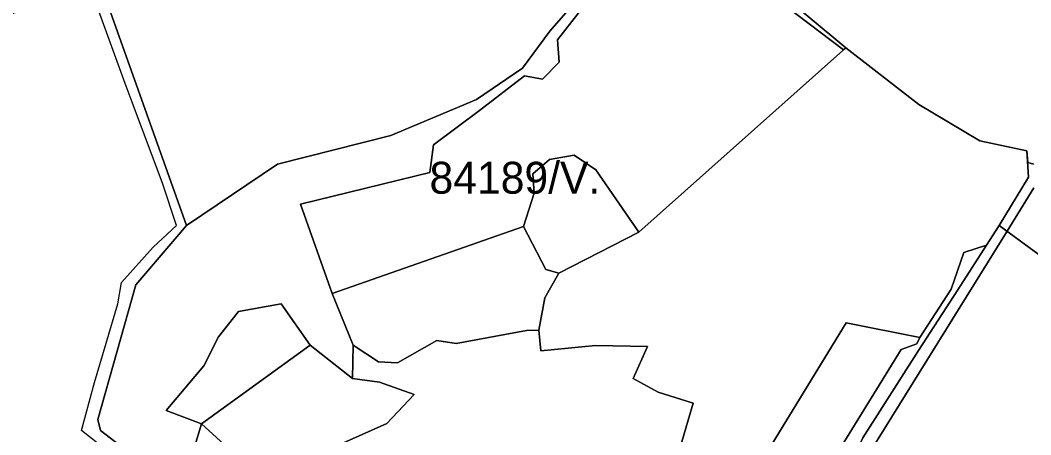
# Model space of a CAD drawing. Extents: x -477304 to -465429, y -1159113 to -1149210.
# Drawn here: x -470157.2 to -469682.2, y -1156959.7 to -1156764.9 of the extents above; entities that cross this region are included whole.
import ezdxf

# ---------------------------------------------------------------- set-up
doc = ezdxf.new("R2010")
doc.units = 0
for name, color, linetype in [('BPEJ_s', 7, 'Continuous'), ('PUPFL_s', 7, 'Continuous'), ('trav_porost_s', 7, 'Continuous')]:
    doc.layers.add(name, color=color, linetype=linetype)

msp = doc.modelspace()

# ---------------------------------------------------------------- linework, layer by layer
at = {"layer": 'BPEJ_s'}
for points in [[(-469680.96, -1156832.6), (-469683.62, -1156831.78), (-469683.97, -1156826.25), (-469706.05, -1156821.54), (-469734.78, -1156804.52), (-469769.16, -1156777.96), (-469770.13, -1156778.82), (-469819.9, -1156741.13)], [(-469819.9, -1156741.13), (-469770.13, -1156778.82), (-469769.16, -1156777.96), (-469734.78, -1156804.52), (-469706.05, -1156821.54), (-469683.97, -1156826.25), (-469683.62, -1156831.78), (-469680.96, -1156832.6)], [(-470100.42, -1156979.84), (-470128.44, -1156957.76), (-470122.27, -1156935.07), (-470111.23, -1156898.17), (-470109.53, -1156888.13), (-470094.63, -1156871.61), (-470083.67, -1156861.42), (-470090.31, -1156841.5), (-470104.59, -1156803.36), (-470107.83, -1156794.72), (-470124.74, -1156747.93)], [(-470100.42, -1156979.84), (-470128.44, -1156957.76), (-470122.27, -1156935.07), (-470111.23, -1156898.17), (-470109.53, -1156888.13), (-470094.63, -1156871.61), (-470083.67, -1156861.42), (-470090.31, -1156841.5), (-470104.59, -1156803.36), (-470107.83, -1156794.72), (-470124.74, -1156747.93)], [(-469756.67, -1156966.13), (-469693.33, -1156863.98), (-469680.75, -1156843.69)], [(-469680.75, -1156843.69), (-469693.33, -1156863.98), (-469756.67, -1156966.13)]]:
    msp.add_lwpolyline(points, dxfattribs=at)
at = {"layer": 'PUPFL_s'}
for points in [[(-469908.3, -1156770.14), (-469921.11, -1156787.53), (-469942.7, -1156802.22), (-469982.96, -1156819.02), (-470036.25, -1156832.61), (-470079.07, -1156861.35), (-470120.37, -1156745.13), (-470061.79, -1156719.56), (-470014.92, -1156689.7), (-470001.6, -1156692.42), (-469979.52, -1156692.24), (-469935.34, -1156680.74), (-469907.99, -1156677.01), (-469866.5, -1156677.16), (-469850.04, -1156720.25), (-469859.71, -1156722.45), (-469867.26, -1156730.78), (-469890.87, -1156750.09)], [(-469904.68, -1156774.12), (-469888.31, -1156753.16), (-469864.93, -1156732.93), (-469859.71, -1156722.45), (-469850.04, -1156720.25), (-469825.65, -1156733.43), (-469803.6, -1156749.17), (-469769.16, -1156777.96), (-469866.37, -1156864.58), (-469886.68, -1156835.2), (-469896.88, -1156828.35), (-469908.39, -1156830.3), (-469916.3, -1156837.14), (-469915.53, -1156846.2), (-469920.69, -1156861.77), (-470010.59, -1156893.3), (-470025.37, -1156851.42), (-469964.57, -1156836.46), (-469962.87, -1156823.46), (-469941.37, -1156807.35), (-469920.15, -1156791.14), (-469911.73, -1156792.65), (-469903.81, -1156784.65)], [(-470081.64, -1156986.62), (-470057.24, -1157006.06), (-470051.38, -1157024.73), (-470035.86, -1157056.38), (-470014.59, -1157076.62), (-469966.38, -1157095.84), (-469955.78, -1157108.31), (-469943.58, -1157112.79), (-469915.45, -1157139.93), (-469886.65, -1157160.49), (-469985.63, -1157132.42), (-470031.16, -1157111.97), (-470162.57, -1156995.57), (-470267.15, -1156808.52), (-470230.22, -1156791.35), (-470196.48, -1156778.13), (-470167.01, -1156764.24), (-470120.37, -1156745.13), (-470079.07, -1156861.35), (-470102.82, -1156889.23), (-470120.66, -1156952.52), (-470119.38, -1156957.61)], [(-469916.3, -1156837.14), (-469908.39, -1156830.3), (-469896.88, -1156828.35), (-469886.68, -1156835.2), (-469866.37, -1156864.58), (-469903.97, -1156883.71), (-469910.15, -1156882.11), (-469920.69, -1156861.77), (-469915.53, -1156846.2)], [(-469988.79, -1156925.45), (-470000.66, -1156917.6), (-470010.59, -1156893.3), (-469920.69, -1156861.77), (-469910.15, -1156882.11), (-469903.97, -1156883.71), (-469910.52, -1156895.29), (-469913.44, -1156910.58), (-469919.16, -1156910.67), (-469952.19, -1156916.85), (-469961.3, -1156915.38), (-469979.82, -1156925.96)], [(-469735.7, -1156916.92), (-469734.28, -1156913.99), (-469719.6, -1156891.28), (-469713.67, -1156874.03), (-469703.03, -1156870.67), (-469716.46, -1156891.56), (-469735, -1156920.14), (-469761.09, -1156961.19), (-469783.91, -1157008.24), (-469792.08, -1157017.19), (-469803.27, -1157010.03), (-469801.88, -1157004.84), (-469797.05, -1156982.64), (-469783.65, -1156985.43), (-469743.11, -1156919.57)], [(-470070.86, -1156927.35), (-470063.95, -1156913.71), (-470054.58, -1156901.77), (-470034.58, -1156898.13), (-470020.93, -1156917.63), (-470072, -1156954.57), (-470088.52, -1156948.22)], [(-469783.65, -1156985.43), (-469797.05, -1156982.64), (-469800.3, -1156973.56), (-469808.9, -1156972.34), (-469768.92, -1156907.08), (-469734.28, -1156913.99), (-469735.7, -1156916.92), (-469743.11, -1156919.57)], [(-470037.83, -1156995.82), (-470023.41, -1157006.71), (-470022.27, -1157008.45), (-470045.55, -1157025.02), (-470033.25, -1157051.75), (-470011.42, -1157073.58), (-469991.2, -1157080.68), (-469961.38, -1157093.36), (-469953.14, -1157104.93), (-469937.72, -1157111.75), (-469911.79, -1157136.38), (-469915.45, -1157139.93), (-469943.58, -1157112.79), (-469955.78, -1157108.31), (-469966.38, -1157095.84), (-470014.59, -1157076.62), (-470035.86, -1157056.38), (-470051.38, -1157024.73), (-470057.24, -1157006.06), (-470081.64, -1156986.62), (-470072, -1156954.57), (-470052.49, -1156972.2), (-470041.52, -1156989.87)]]:
    msp.add_lwpolyline(points, close=True, dxfattribs=at)
for points in [[(-469888.31, -1156753.16), (-469904.68, -1156774.12), (-469903.81, -1156784.65), (-469911.73, -1156792.65), (-469920.15, -1156791.14), (-469941.37, -1156807.35), (-469962.87, -1156823.46), (-469964.57, -1156836.46), (-470025.37, -1156851.42), (-470010.59, -1156893.3), (-470000.66, -1156917.6), (-470001.03, -1156933.32), (-470020.93, -1156917.63), (-470034.58, -1156898.13), (-470054.58, -1156901.77), (-470063.95, -1156913.71), (-470070.86, -1156927.35), (-470088.52, -1156948.22), (-470072, -1156954.57), (-470081.64, -1156986.62), (-470119.38, -1156957.61), (-470120.66, -1156952.52), (-470102.82, -1156889.23), (-470079.07, -1156861.35), (-470036.25, -1156832.61), (-469982.96, -1156819.02), (-469942.7, -1156802.22), (-469921.11, -1156787.53), (-469908.3, -1156770.14), (-469890.87, -1156750.09)], [(-469632.42, -1156908.64), (-469696.99, -1156861.3), (-469683.18, -1156838.64), (-469683.97, -1156826.25), (-469706.05, -1156821.54), (-469734.78, -1156804.52), (-469769.16, -1156777.96), (-469803.6, -1156749.17)], [(-469681.17, -1157096.13), (-469694.82, -1157103.19), (-469717.23, -1157113.19), (-469731.27, -1157119.42), (-469755.59, -1157132.11), (-469756.98, -1157132.75), (-469784.08, -1157114.4), (-469816.08, -1157091.72), (-469815.14, -1157084.84), (-469812.62, -1157078.29), (-469809.09, -1157066.34), (-469805.86, -1157043.81), (-469806.52, -1157027.13), (-469805.82, -1157014.69), (-469803.27, -1157010.03), (-469792.08, -1157017.19), (-469783.91, -1157008.24), (-469761.09, -1156961.19), (-469735, -1156920.14), (-469716.46, -1156891.56), (-469703.03, -1156870.67), (-469696.99, -1156861.3), (-469632.42, -1156908.64)]]:
    msp.add_lwpolyline(points, dxfattribs=at)
at = {"layer": 'trav_porost_s'}
for points in [[(-469703.03, -1156870.67), (-469713.67, -1156874.03), (-469719.6, -1156891.28), (-469734.28, -1156913.99), (-469768.92, -1156907.08), (-469808.9, -1156972.34), (-469831.18, -1156968.77), (-469846.69, -1156964.52), (-469840.83, -1156944.84), (-469857.3, -1156939.66), (-469869.06, -1156933.3), (-469862.38, -1156918.24), (-469886.85, -1156917.79), (-469912.43, -1156920.26), (-469913.44, -1156910.58), (-469910.52, -1156895.29), (-469903.97, -1156883.71), (-469866.37, -1156864.58), (-469769.16, -1156777.96), (-469734.78, -1156804.52), (-469706.05, -1156821.54), (-469683.97, -1156826.25), (-469683.18, -1156838.64), (-469696.99, -1156861.3)], [(-469989.66, -1156969.6), (-470041.52, -1156989.87), (-470052.49, -1156972.2), (-470072, -1156954.57), (-470020.93, -1156917.63), (-470001.03, -1156933.32), (-469988.31, -1156935.02), (-469971.98, -1156940.83), (-469984.83, -1156954.47), (-470007.98, -1156964.68), (-470005.01, -1156970.72)]]:
    msp.add_lwpolyline(points, close=True, dxfattribs=at)
msp.add_lwpolyline([(-470007.98, -1156964.68), (-469984.83, -1156954.47), (-469971.98, -1156940.83), (-469988.31, -1156935.02), (-470001.03, -1156933.32), (-470000.66, -1156917.6), (-469988.79, -1156925.45), (-469979.82, -1156925.96), (-469961.3, -1156915.38), (-469952.19, -1156916.85), (-469919.16, -1156910.67), (-469913.44, -1156910.58), (-469912.43, -1156920.26), (-469886.85, -1156917.79), (-469862.38, -1156918.24), (-469869.06, -1156933.3), (-469857.3, -1156939.66), (-469840.83, -1156944.84), (-469846.69, -1156964.52)], dxfattribs=at)

# ---------------------------------------------------------------- texts
at = {"layer": 'BPEJ_s'}
msp.add_text('84189/V.', height=15, dxfattribs=at).set_placement((-469964.8, -1156846.44))

doc.saveas('drawing.dxf')
